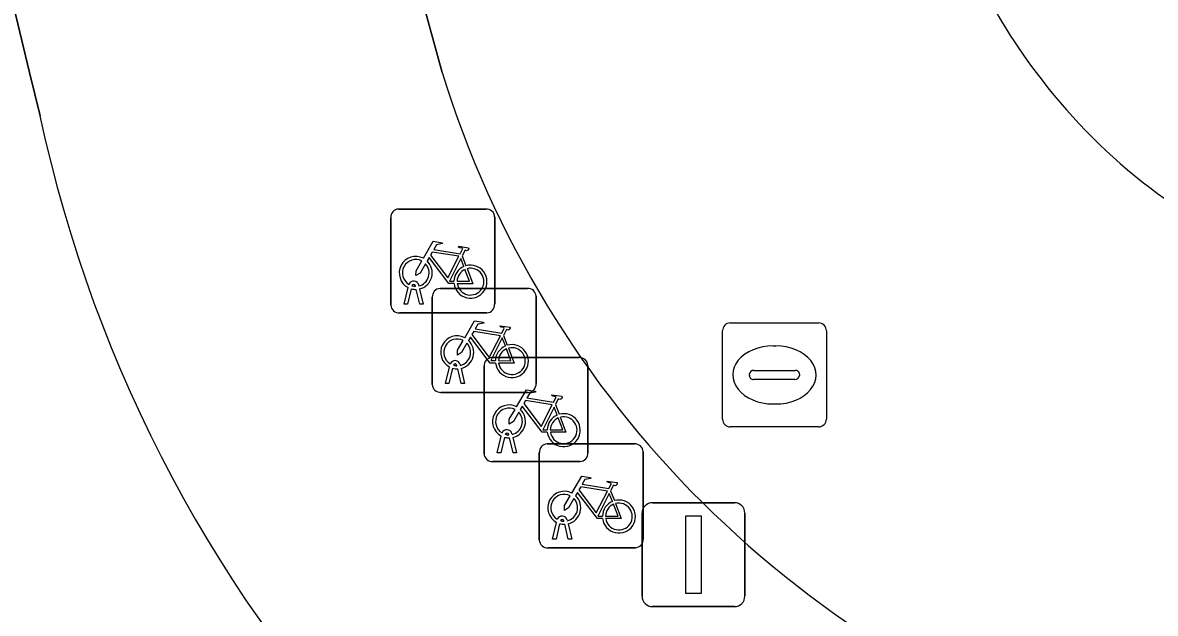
# Model space of a CAD drawing. Extents: x 158455 to 159797, y 387218 to 388672.
# Drawn here: x 159428.83 to 159439.74, y 387994.8 to 388000.48 of the extents above; entities that cross this region are included whole.
import ezdxf

# ---------------------------------------------------------------- set-up
doc = ezdxf.new("R2010")
doc.units = 0
for name, color, linetype in [('IMGEO_Erf', 7, 'Continuous'), ('IMGEO_Fietsenrek', 7, 'Continuous'), ('IMGEO_Lichtmast', 7, 'Continuous'), ('IMGEO_Rijbaan_lokaal_open', 7, 'Continuous'), ('IMGEO_Rioolput', 7, 'Continuous'), ('IMGEO_Voetpad_open', 7, 'Continuous')]:
    doc.layers.add(name, color=color, linetype=linetype)

msp = doc.modelspace()

# ---------------------------------------------------------------- linework, layer by layer
at = {"layer": 'IMGEO_Erf'}
msp.add_lwpolyline([(159428.999, 387999.584), (159428.899, 388000), (159427.598, 388005.41), (159424.429, 388004.676), (159425.57, 388000), (159425.72, 387999.387), (159401.26, 387993.403), (159395.063, 387991.886), (159393.786, 387997.106), (159393.25, 387999.675), (159367.637, 387993.397), (159379.01, 387946.775), (159402.496, 387932.887), (159463.241, 387947.593), (159472.802, 387979.182), (159455.298, 387984.465), (159438.688, 387989.478)], dxfattribs=at)
msp.add_arc((159442.023, 388002.373), 13.32, 192.0884, 255.4979, dxfattribs=at)
at = {"layer": 'IMGEO_Fietsenrek'}
for p, q in [((159432.378, 387997.762), (159432.378, 387998.603)), ((159432.378, 387998.603), (159432.378, 387997.762)), ((159432.453, 387998.687), (159433.294, 387998.687)), ((159433.294, 387998.687), (159432.453, 387998.687)), ((159433.378, 387998.612), (159433.378, 387997.771)), ((159433.378, 387997.771), (159433.378, 387998.612)), ((159433.065, 387998.236), (159433.101, 387998.141)), ((159432.505, 387997.771), (159432.544, 387997.931)), ((159432.616, 387997.943), (159432.615, 387997.947)), ((159432.647, 387997.954), (159432.648, 387997.947)), ((159432.574, 387997.919), (159432.539, 387997.771)), ((159432.657, 387997.771), (159432.623, 387997.913)), ((159432.655, 387997.917), (159432.69, 387997.771)), ((159432.777, 387996.997), (159432.777, 387997.838)), ((159432.777, 387997.838), (159432.777, 387996.997)), ((159432.852, 387997.922), (159433.693, 387997.922)), ((159433.693, 387997.922), (159432.852, 387997.922)), ((159433.777, 387997.847), (159433.777, 387997.006)), ((159433.777, 387997.006), (159433.777, 387997.847)), ((159432.539, 387997.771), (159432.505, 387997.771)), ((159432.69, 387997.771), (159432.657, 387997.771)), ((159433.303, 387997.687), (159432.462, 387997.687)), ((159432.462, 387997.687), (159433.303, 387997.687)), ((159433.464, 387997.471), (159433.5, 387997.376)), ((159432.904, 387997.006), (159432.943, 387997.166)), ((159433.015, 387997.178), (159433.014, 387997.182)), ((159433.046, 387997.189), (159433.047, 387997.182)), ((159433.276, 387996.332), (159433.276, 387997.173)), ((159433.276, 387997.173), (159433.276, 387996.332)), ((159433.351, 387997.257), (159434.192, 387997.257)), ((159434.192, 387997.257), (159433.351, 387997.257)), ((159434.276, 387997.182), (159434.276, 387996.341)), ((159434.276, 387996.341), (159434.276, 387997.182)), ((159432.973, 387997.154), (159432.938, 387997.006)), ((159433.056, 387997.006), (159433.022, 387997.148)), ((159433.054, 387997.152), (159433.089, 387997.006)), ((159432.938, 387997.006), (159432.904, 387997.006)), ((159433.089, 387997.006), (159433.056, 387997.006)), ((159433.702, 387996.922), (159432.861, 387996.922)), ((159432.861, 387996.922), (159433.702, 387996.922)), ((159433.963, 387996.806), (159433.999, 387996.711)), ((159433.514, 387996.513), (159433.513, 387996.517)), ((159433.545, 387996.524), (159433.546, 387996.517)), ((159433.403, 387996.341), (159433.442, 387996.501)), ((159433.472, 387996.489), (159433.437, 387996.341)), ((159433.555, 387996.341), (159433.521, 387996.483)), ((159433.553, 387996.487), (159433.588, 387996.341)), ((159433.883, 387996.426), (159434.724, 387996.426)), ((159434.724, 387996.426), (159433.883, 387996.426)), ((159433.437, 387996.341), (159433.403, 387996.341)), ((159433.588, 387996.341), (159433.555, 387996.341)), ((159433.808, 387995.501), (159433.808, 387996.342)), ((159433.808, 387996.342), (159433.808, 387995.501)), ((159434.808, 387996.351), (159434.808, 387995.51)), ((159434.808, 387995.51), (159434.808, 387996.351)), ((159434.201, 387996.257), (159433.36, 387996.257)), ((159433.36, 387996.257), (159434.201, 387996.257)), ((159434.495, 387995.975), (159434.531, 387995.88)), ((159433.935, 387995.51), (159433.974, 387995.67)), ((159434.004, 387995.658), (159433.969, 387995.51)), ((159434.046, 387995.682), (159434.045, 387995.686)), ((159434.087, 387995.51), (159434.053, 387995.652)), ((159434.077, 387995.693), (159434.078, 387995.686)), ((159434.085, 387995.656), (159434.12, 387995.51)), ((159434.733, 387995.426), (159433.892, 387995.426)), ((159433.892, 387995.426), (159434.733, 387995.426)), ((159433.969, 387995.51), (159433.935, 387995.51)), ((159434.12, 387995.51), (159434.087, 387995.51))]:
    msp.add_line(p, q, dxfattribs=at)
for points in [[(159432.691, 387998.213), (159432.786, 387998.377), (159432.872, 387998.363), (159432.874, 387998.354), (159432.818, 387998.343), (159432.791, 387998.298), (159433.047, 387998.257)], [(159433.034, 387998.232), (159432.777, 387998.273), (159432.76, 387998.244), (159432.927, 387998.024), (159433.034, 387998.232)], [(159433.047, 387998.257), (159433.072, 387998.306), (159433.066, 387998.31), (159433.043, 387998.314), (159433.031, 387998.321), (159433.03, 387998.324), (159433.032, 387998.329), (159433.127, 387998.314), (159433.129, 387998.304), (159433.119, 387998.291), (159433.107, 387998.285), (159433.093, 387998.291), (159433.065, 387998.236)], [(159432.712, 387998.161), (159432.66, 387998.071), (159432.62, 387998.046), (159432.621, 387998.093), (159432.676, 387998.187)], [(159432.987, 387997.969), (159432.937, 387997.969), (159432.746, 387998.22), (159432.727, 387998.188)], [(159433.082, 387998.134), (159433.052, 387998.211), (159432.943, 387997.993), (159432.986, 387997.993)], [(159433.016, 387997.993), (159433.136, 387997.992), (159433.092, 387998.106)], [(159433.112, 387998.113), (159433.167, 387997.968), (159433.017, 387997.968)], [(159433.09, 387997.448), (159433.185, 387997.612), (159433.271, 387997.598), (159433.273, 387997.589), (159433.217, 387997.578), (159433.19, 387997.533), (159433.446, 387997.492)], [(159433.433, 387997.467), (159433.176, 387997.508), (159433.159, 387997.479), (159433.326, 387997.259), (159433.433, 387997.467)], [(159433.446, 387997.492), (159433.471, 387997.541), (159433.465, 387997.545), (159433.442, 387997.549), (159433.43, 387997.556), (159433.429, 387997.559), (159433.431, 387997.564), (159433.526, 387997.549), (159433.528, 387997.539), (159433.518, 387997.526), (159433.506, 387997.52), (159433.492, 387997.526), (159433.464, 387997.471)], [(159433.111, 387997.396), (159433.059, 387997.306), (159433.019, 387997.281), (159433.02, 387997.328), (159433.075, 387997.422)], [(159433.386, 387997.204), (159433.336, 387997.204), (159433.145, 387997.455), (159433.126, 387997.423)], [(159433.481, 387997.369), (159433.451, 387997.446), (159433.342, 387997.228), (159433.385, 387997.228)], [(159433.415, 387997.228), (159433.535, 387997.227), (159433.491, 387997.341)], [(159433.511, 387997.348), (159433.566, 387997.203), (159433.416, 387997.203)], [(159433.589, 387996.783), (159433.684, 387996.947), (159433.77, 387996.933), (159433.772, 387996.924), (159433.716, 387996.913), (159433.689, 387996.868), (159433.945, 387996.827)], [(159433.932, 387996.802), (159433.675, 387996.843), (159433.658, 387996.814), (159433.825, 387996.594), (159433.932, 387996.802)], [(159433.945, 387996.827), (159433.97, 387996.876), (159433.964, 387996.88), (159433.941, 387996.884), (159433.929, 387996.891), (159433.928, 387996.894), (159433.93, 387996.899), (159434.025, 387996.884), (159434.027, 387996.874), (159434.017, 387996.861), (159434.005, 387996.855), (159433.991, 387996.861), (159433.963, 387996.806)], [(159433.61, 387996.731), (159433.558, 387996.641), (159433.518, 387996.616), (159433.519, 387996.663), (159433.574, 387996.757)], [(159433.885, 387996.539), (159433.835, 387996.539), (159433.644, 387996.79), (159433.625, 387996.758)], [(159433.98, 387996.704), (159433.95, 387996.781), (159433.841, 387996.563), (159433.884, 387996.563)], [(159433.914, 387996.563), (159434.034, 387996.562), (159433.99, 387996.676)], [(159434.01, 387996.683), (159434.065, 387996.538), (159433.915, 387996.538)], [(159434.121, 387995.952), (159434.216, 387996.116), (159434.302, 387996.102), (159434.304, 387996.093), (159434.248, 387996.082), (159434.221, 387996.037), (159434.477, 387995.996)], [(159434.464, 387995.971), (159434.207, 387996.012), (159434.19, 387995.983), (159434.357, 387995.763), (159434.464, 387995.971)], [(159434.477, 387995.996), (159434.502, 387996.045), (159434.496, 387996.049), (159434.473, 387996.053), (159434.461, 387996.06), (159434.46, 387996.063), (159434.462, 387996.068), (159434.557, 387996.053), (159434.559, 387996.043), (159434.549, 387996.03), (159434.537, 387996.024), (159434.523, 387996.03), (159434.495, 387995.975)], [(159434.142, 387995.9), (159434.09, 387995.81), (159434.05, 387995.785), (159434.051, 387995.832), (159434.106, 387995.926)], [(159434.417, 387995.708), (159434.367, 387995.708), (159434.176, 387995.959), (159434.157, 387995.927)], [(159434.512, 387995.873), (159434.482, 387995.95), (159434.373, 387995.732), (159434.416, 387995.732)], [(159434.446, 387995.732), (159434.566, 387995.731), (159434.522, 387995.845)], [(159434.542, 387995.852), (159434.597, 387995.707), (159434.447, 387995.707)]]:
    msp.add_lwpolyline(points, dxfattribs=at)
for centre, radius, start, end in [((159432.456, 387998.609), 0.0779, 92.4484, 184.2845), ((159432.456, 387998.609), 0.0779, 92.4484, 184.2845), ((159433.3, 387998.609), 0.0779, 2.4484, 94.2845), ((159433.3, 387998.609), 0.0779, 2.4484, 94.2845), ((159432.618, 387998.072), 0.159, 62.6766, 242.1369), ((159432.618, 387998.072), 0.129, 63.3192, 238.903), ((159432.618, 387998.072), 0.129, 283.6043, 43.4302), ((159432.618, 387998.072), 0.159, 283.5766, 46.6042), ((159433.145, 387997.988), 0.159, 187.0065, 105.7708), ((159433.145, 387997.988), 0.159, 113.3408, 178.3217), ((159433.145, 387997.988), 0.129, 113.923, 177.9556), ((159433.145, 387997.988), 0.129, 188.6715, 104.5883), ((159432.598, 387997.943), 0.0499, 12.8025, 158.6934), ((159432.598, 387997.943), 0.0174, 12.8025, 163.4502), ((159432.618, 387998.072), 0.129, 253.415, 269.0204), ((159432.618, 387998.072), 0.159, 253.9967, 271.7867), ((159432.855, 387997.844), 0.0779, 92.4484, 184.2845), ((159432.855, 387997.844), 0.0779, 92.4484, 184.2845), ((159433.699, 387997.844), 0.0779, 2.4484, 94.2845), ((159433.699, 387997.844), 0.0779, 2.4484, 94.2845), ((159432.456, 387997.765), 0.0779, 182.4484, 274.2845), ((159432.456, 387997.765), 0.0779, 182.4484, 274.2845), ((159433.3, 387997.765), 0.0779, 272.4484, 4.2845), ((159433.3, 387997.765), 0.0779, 272.4484, 4.2845), ((159433.017, 387997.307), 0.159, 62.6766, 242.1369), ((159433.017, 387997.307), 0.129, 63.3192, 238.903), ((159433.017, 387997.307), 0.129, 283.6043, 43.4302), ((159433.017, 387997.307), 0.159, 283.5766, 46.6042), ((159433.544, 387997.223), 0.159, 187.0065, 105.7708), ((159433.544, 387997.223), 0.159, 113.3408, 178.3217), ((159433.544, 387997.223), 0.129, 113.923, 177.9556), ((159433.544, 387997.223), 0.129, 188.6715, 104.5883), ((159432.997, 387997.178), 0.0499, 12.8025, 158.6934), ((159432.997, 387997.178), 0.0174, 12.8025, 163.4502), ((159433.017, 387997.307), 0.129, 253.415, 269.0204), ((159433.354, 387997.179), 0.0779, 92.4484, 184.2845), ((159433.354, 387997.179), 0.0779, 92.4484, 184.2845), ((159434.198, 387997.179), 0.0779, 2.4484, 94.2845), ((159434.198, 387997.179), 0.0779, 2.4484, 94.2845), ((159433.017, 387997.307), 0.159, 253.9967, 271.7867), ((159432.855, 387997), 0.0779, 182.4484, 274.2845), ((159432.855, 387997), 0.0779, 182.4484, 274.2845), ((159433.699, 387997), 0.0779, 272.4484, 4.2845), ((159433.699, 387997), 0.0779, 272.4484, 4.2845), ((159433.516, 387996.642), 0.159, 62.6766, 242.1369), ((159433.516, 387996.642), 0.129, 63.3192, 238.903), ((159433.516, 387996.642), 0.129, 283.6043, 43.4302), ((159433.516, 387996.642), 0.159, 283.5766, 46.6042), ((159434.043, 387996.558), 0.159, 113.3408, 178.3217), ((159434.043, 387996.558), 0.159, 187.0065, 105.7708), ((159434.043, 387996.558), 0.129, 113.923, 177.9556), ((159434.043, 387996.558), 0.129, 188.6715, 104.5883), ((159433.496, 387996.513), 0.0499, 12.8025, 158.6934), ((159433.496, 387996.513), 0.0174, 12.8025, 163.4502), ((159433.516, 387996.642), 0.129, 253.415, 269.0204), ((159433.516, 387996.642), 0.159, 253.9967, 271.7867), ((159433.886, 387996.348), 0.0779, 92.4484, 184.2845), ((159433.886, 387996.348), 0.0779, 92.4484, 184.2845), ((159434.73, 387996.348), 0.0779, 2.4484, 94.2845), ((159434.73, 387996.348), 0.0779, 2.4484, 94.2845), ((159433.354, 387996.335), 0.0779, 182.4484, 274.2845), ((159433.354, 387996.335), 0.0779, 182.4484, 274.2845), ((159434.198, 387996.335), 0.0779, 272.4484, 4.2845), ((159434.198, 387996.335), 0.0779, 272.4484, 4.2845), ((159434.048, 387995.811), 0.159, 62.6766, 242.1369), ((159434.048, 387995.811), 0.129, 63.3192, 238.903), ((159434.048, 387995.811), 0.129, 283.6043, 43.4302), ((159434.048, 387995.811), 0.159, 283.5766, 46.6042), ((159434.575, 387995.727), 0.159, 113.3408, 178.3217), ((159434.575, 387995.727), 0.159, 187.0065, 105.7708), ((159434.575, 387995.727), 0.129, 188.6715, 104.5883), ((159434.575, 387995.727), 0.129, 113.923, 177.9556), ((159434.028, 387995.682), 0.0499, 12.8025, 158.6934), ((159434.048, 387995.811), 0.159, 253.9967, 271.7867), ((159434.028, 387995.682), 0.0174, 12.8025, 163.4502), ((159434.048, 387995.811), 0.129, 253.415, 269.0204), ((159433.886, 387995.504), 0.0779, 182.4484, 274.2845), ((159433.886, 387995.504), 0.0779, 182.4484, 274.2845), ((159434.73, 387995.504), 0.0779, 272.4484, 4.2845), ((159434.73, 387995.504), 0.0779, 272.4484, 4.2845)]:
    msp.add_arc(centre, radius, start, end, dxfattribs=at)
at = {"layer": 'IMGEO_Lichtmast'}
for p, q in [((159434.898, 387995.86), (159435.688, 387995.86)), ((159435.688, 387995.86), (159434.898, 387995.86)), ((159434.798, 387994.96), (159434.798, 387995.76)), ((159434.798, 387995.76), (159434.798, 387994.96)), ((159435.788, 387995.76), (159435.788, 387994.96)), ((159435.788, 387994.96), (159435.788, 387995.76)), ((159435.688, 387994.86), (159434.898, 387994.86)), ((159434.898, 387994.86), (159435.688, 387994.86))]:
    msp.add_line(p, q, dxfattribs=at)
msp.add_lwpolyline([(159435.218, 387995.735), (159435.368, 387995.735), (159435.368, 387994.985), (159435.218, 387994.985), (159435.218, 387995.735)], dxfattribs=at)
for centre, start, end in [((159434.898, 387995.76), 90, 180), ((159434.898, 387995.76), 90, 180), ((159435.688, 387995.76), 0, 90), ((159435.688, 387995.76), 360, 90), ((159434.898, 387994.96), 180, 270), ((159434.898, 387994.96), 180, 270), ((159435.688, 387994.96), 270, 0), ((159435.688, 387994.96), 270, 0)]:
    msp.add_arc(centre, 0.1, start, end, dxfattribs=at)
at = {"layer": 'IMGEO_Rijbaan_lokaal_open'}
msp.add_lwpolyline([(159437.604, 388002.087), (159437.48, 388002.594), (159432.514, 388001.403), (159432.702, 388000.62), (159432.872, 388000)], dxfattribs=at)
for centre, radius, start, end in [((159443.178, 388003.453), 5.739, 193.7683, 216.9877), ((159442.426, 388002.958), 10.001, 197.2032, 253.1938), ((159443.122, 388003.377), 5.648, 216.7175, 246.5295)]:
    msp.add_arc(centre, radius, start, end, dxfattribs=at)
at = {"layer": 'IMGEO_Rioolput'}
for p, q in [((159435.572, 387996.664), (159435.572, 387997.516)), ((159435.647, 387997.59), (159436.499, 387997.59)), ((159436.573, 387997.516), (159436.573, 387996.664)), ((159436.06, 387997.37), (159436.085, 387997.37)), ((159435.831, 387997.084), (159435.831, 387997.096)), ((159435.874, 387997.133), (159436.272, 387997.133)), ((159436.315, 387997.096), (159436.315, 387997.084)), ((159436.269, 387997.047), (159435.871, 387997.047)), ((159436.083, 387996.81), (159436.058, 387996.81)), ((159436.499, 387996.59), (159435.647, 387996.59))]:
    msp.add_line(p, q, dxfattribs=at)
for points in [[(159435.572, 387996.664), (159435.572, 387997.516)], [(159435.647, 387997.59), (159436.499, 387997.59)], [(159436.573, 387997.516), (159436.573, 387996.664)], [(159436.499, 387996.59), (159435.647, 387996.59)]]:
    msp.add_lwpolyline(points, dxfattribs=at)
for centre, radius, start, end in [((159435.649, 387997.514), 0.0765, 91.552, 178.448), ((159435.649, 387997.514), 0.0765, 91.552, 178.448), ((159436.497, 387997.514), 0.0765, 1.552, 88.448), ((159436.497, 387997.514), 0.0765, 1.552, 88.448), ((159435.871, 387997.093), 0.0403, 85.8775, 175.7526), ((159435.868, 387997.083), 0.0366, 178.938, 274.7102), ((159436.272, 387997.09), 0.043, 264.8664, 352.4533), ((159436.276, 387997.095), 0.0386, 1.7309, 96.639), ((159435.649, 387996.666), 0.0765, 181.552, 268.448), ((159435.649, 387996.666), 0.0765, 181.552, 268.448), ((159436.497, 387996.666), 0.0765, 271.552, 358.448), ((159436.497, 387996.666), 0.0765, 271.552, 358.448)]:
    msp.add_arc(centre, radius, start, end, dxfattribs=at)
for centre, major_axis, ratio, start_param, end_param in [((159436.059, 387997.09), (-0.387, 0.002), 0.722429, 4.712389, 7.853982), ((159436.084, 387997.09), (-0.39, 0.002), 0.717154, 1.570796, 4.712389)]:
    msp.add_ellipse(centre, major_axis=major_axis, ratio=ratio, start_param=start_param, end_param=end_param, dxfattribs=at)
at = {"layer": 'IMGEO_Voetpad_open'}
msp.add_lwpolyline([(159432.872, 388000), (159432.702, 388000.62), (159432.514, 388001.403), (159428.246, 388019.194), (159426.118, 388011.307), (159427.598, 388005.41), (159428.899, 388000), (159428.999, 387999.584)], dxfattribs=at)
for centre, radius, start, end in [((159443.178, 388003.453), 5.739, 193.7683, 216.9877), ((159442.426, 388002.958), 10.001, 197.2032, 253.1938), ((159443.122, 388003.377), 5.648, 216.7175, 246.5295), ((159442.023, 388002.373), 13.32, 192.0884, 255.4979)]:
    msp.add_arc(centre, radius, start, end, dxfattribs=at)

doc.saveas('drawing.dxf')
